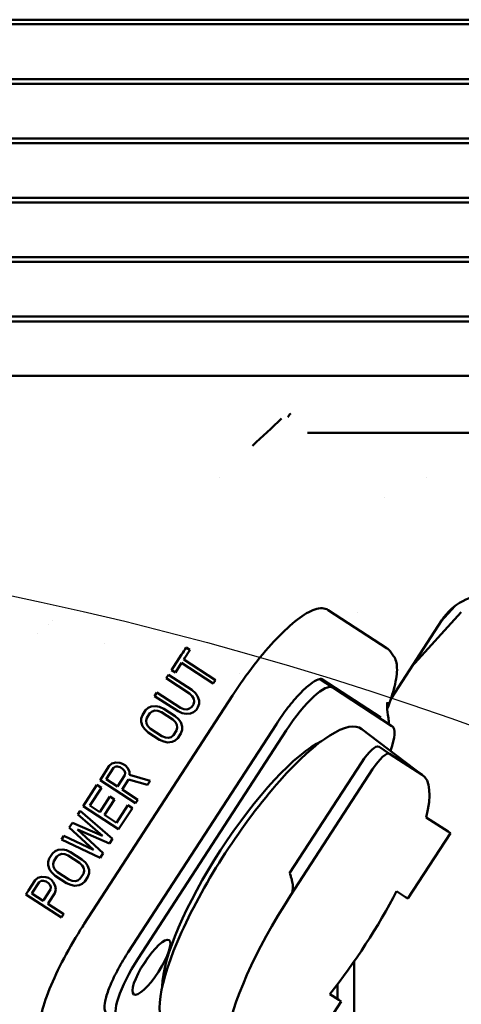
# Model space of a CAD drawing. Header units: millimetres. Extents: x 0 to 14369, y -869 to 2970.
# Tile 283 of 656: x 1979 to 2018, y 565 to 653. Entities that reach past the tile are written whole.
import ezdxf

# ---------------------------------------------------------------- set-up
doc = ezdxf.new("R2010")
doc.units = ezdxf.units.MM
doc.header["$LTSCALE"] = 10
doc.layers.add('Detailumgrenzung (ISO)', color=7, linetype='Continuous', lineweight=25)
doc.layers.add('Sichtbar (ISO)', color=7, linetype='Continuous', lineweight=50)

# ---------------------------------------------------------------- blocks, each defined once
blk = doc.blocks.new('2DDetail3')
at = {"layer": 'Detailumgrenzung (ISO)'}
blk.add_circle((191.4219, 29.8398), 30.9875, dxfattribs=at)

msp = doc.modelspace()

# ---------------------------------------------------------------- linework, layer by layer
at = {"layer": 'Sichtbar (ISO)'}
for p, q in [((1914.518, 653.4), (2015.526, 653.4)), ((2015.526, 653.4), (2091.472, 653.4)), ((2015.482, 652.984), (1914.518, 652.984)), ((2091.467, 652.984), (2015.482, 652.984)), ((1914.518, 648.072), (2015.486, 648.072)), ((2015.475, 647.661), (1914.518, 647.661)), ((2091.43, 647.661), (2015.475, 647.661)), ((2015.486, 648.072), (2091.431, 648.072)), ((1914.518, 642.747), (2015.474, 642.747)), ((2015.497, 642.335), (1914.518, 642.335)), ((2015.474, 642.747), (2091.438, 642.747)), ((2091.441, 642.335), (2015.497, 642.335)), ((1914.518, 637.425), (2015.493, 637.425)), ((2015.549, 637.006), (1914.518, 637.006)), ((2015.493, 637.425), (2091.492, 637.425)), ((2091.499, 637.006), (2015.549, 637.006)), ((1914.518, 632.106), (2015.54, 632.106)), ((2015.629, 631.674), (1914.518, 631.674)), ((2015.54, 632.106), (2091.593, 632.106)), ((2091.604, 631.674), (2015.629, 631.674)), ((1914.518, 626.79), (2015.616, 626.79)), ((2015.739, 626.338), (1914.518, 626.338)), ((2015.616, 626.79), (2091.741, 626.79)), ((2091.755, 626.338), (2015.739, 626.338)), ((1914.518, 621.477), (2015.721, 621.477)), ((2015.721, 621.477), (2091.935, 621.477)), ((1996.473, 612.385), (1996.473, 612.385)), ((2014.972, 612.385), (2014.973, 612.385)), ((2011.256, 610.54), (2011.256, 610.54)), ((2006.176, 600.459), (2011.472, 597.02)), ((2017.54, 600.809), (2016.314, 599.461)), ((1981.48, 599.538), (1981.48, 599.538)), ((2008.772, 600.195), (2008.771, 600.195)), ((2016.377, 599.557), (2011.818, 592.537)), ((2013.657, 595.37), (2018.123, 600.281)), ((1981.082, 599.178), (1981.082, 599.178)), ((1980.152, 598.337), (1980.152, 598.337)), ((1986.122, 597.504), (1986.122, 597.504)), ((1993.784, 596.879), (1993.445, 597.099)), ((1993.032, 596.462), (1992.135, 595.081)), ((1993.367, 596.237), (1993.233, 596.029)), ((1993.233, 596.029), (1996.08, 594.18)), ((2012.052, 596.333), (2011.727, 596.777)), ((1993.026, 595.711), (1992.474, 594.861)), ((1995.873, 593.861), (1993.026, 595.711)), ((1991.652, 594.337), (1991.859, 594.656)), ((1993.754, 592.972), (1991.652, 594.337)), ((1991.859, 594.656), (1993.961, 593.291)), ((1992.474, 594.861), (1992.135, 595.081)), ((1998.27, 594.742), (1998.27, 594.742)), ((2005.413, 594.277), (2006.609, 593.5)), ((2010.907, 590.829), (2005.61, 594.268)), ((1996.08, 594.18), (1995.873, 593.861)), ((2011.905, 590.061), (2006.609, 593.5)), ((1984.307, 572.332), (1997.596, 592.795)), ((1990.617, 592.744), (1990.824, 593.062)), ((1992.719, 591.379), (1990.617, 592.744)), ((1990.824, 593.062), (1992.926, 591.697)), ((1993.99, 592.743), (1993.754, 592.972)), ((1993.961, 593.291), (1994.265, 593.018)), ((1994.125, 592.505), (1993.99, 592.743)), ((1994.157, 592.257), (1994.125, 592.505)), ((1994.265, 593.018), (1994.468, 592.735)), ((1994.468, 592.735), (1994.601, 592.347)), ((1989.789, 591.469), (1990.029, 591.691)), ((1990.029, 591.691), (1990.303, 591.815)), ((1990.303, 591.815), (1990.712, 591.851)), ((1990.712, 591.851), (1991.052, 591.781)), ((1991.052, 591.781), (1991.426, 591.614)), ((1991.426, 591.614), (1992.443, 590.954)), ((1992.926, 591.697), (1993.232, 591.574)), ((1993.504, 591.549), (1993.743, 591.62)), ((1993.743, 591.62), (1993.949, 591.788)), ((1993.949, 591.788), (1994.087, 592.001)), ((1994.087, 592.001), (1994.157, 592.257)), ((1994.494, 591.736), (1994.356, 591.524)), ((1994.598, 592.046), (1994.494, 591.736)), ((1994.601, 592.347), (1994.598, 592.046)), ((1989.406, 590.434), (1989.408, 590.734)), ((1989.408, 590.734), (1989.513, 591.044)), ((1989.513, 591.044), (1989.789, 591.469)), ((1989.92, 590.78), (1989.85, 590.523)), ((1990.196, 591.205), (1989.92, 590.78)), ((1990.402, 591.373), (1990.196, 591.205)), ((1990.641, 591.445), (1990.402, 591.373)), ((1990.913, 591.419), (1990.641, 591.445)), ((1991.219, 591.296), (1990.913, 591.419)), ((1992.236, 590.635), (1991.219, 591.296)), ((1992.443, 590.954), (1992.748, 590.68)), ((1993.092, 591.212), (1992.719, 591.379)), ((1993.433, 591.142), (1993.092, 591.212)), ((1993.232, 591.574), (1993.504, 591.549)), ((1993.842, 591.178), (1993.433, 591.142)), ((1994.115, 591.302), (1993.842, 591.178)), ((1994.356, 591.524), (1994.115, 591.302)), ((1988.242, 569.776), (2001.531, 590.24)), ((1989.539, 590.045), (1989.406, 590.434)), ((1989.742, 589.763), (1989.539, 590.045)), ((1989.85, 590.523), (1989.882, 590.276)), ((1989.882, 590.276), (1990.016, 590.038)), ((1990.016, 590.038), (1990.253, 589.808)), ((1992.473, 590.406), (1992.236, 590.635)), ((1992.607, 590.167), (1992.473, 590.406)), ((1992.569, 589.664), (1992.639, 589.92)), ((1992.639, 589.92), (1992.607, 590.167)), ((1992.748, 590.68), (1992.95, 590.398)), ((1992.95, 590.398), (1993.083, 590.01)), ((1993.083, 590.01), (1993.081, 589.709)), ((2002.42, 589.663), (1989.13, 569.199)), ((1990.046, 589.49), (1989.742, 589.763)), ((1991.063, 588.829), (1990.046, 589.49)), ((1990.253, 589.808), (1991.27, 589.148)), ((1991.27, 589.148), (1991.576, 589.025)), ((1991.576, 589.025), (1991.848, 588.999)), ((1991.848, 588.999), (1992.087, 589.07)), ((1992.087, 589.07), (1992.293, 589.239)), ((1992.293, 589.239), (1992.569, 589.664)), ((1992.7, 588.974), (1992.46, 588.753)), ((1992.976, 589.399), (1992.7, 588.974)), ((1993.081, 589.709), (1992.976, 589.399)), ((2014.683, 585.631), (2009.205, 589.784)), ((1991.437, 588.662), (1991.063, 588.829)), ((1991.777, 588.592), (1991.437, 588.662)), ((1992.186, 588.629), (1991.777, 588.592)), ((1992.46, 588.753), (1992.186, 588.629)), ((2010.718, 588.209), (2011.69, 587.577)), ((2011.69, 587.577), (2014.621, 585.674)), ((1985.719, 585.201), (1986.547, 586.476)), ((1986.92, 586.309), (1986.265, 585.3)), ((1986.547, 586.476), (1986.787, 586.698)), ((1986.787, 586.698), (1987.128, 586.778)), ((1987.091, 586.424), (1986.92, 586.309)), ((1987.296, 586.443), (1987.091, 586.424)), ((1987.128, 586.778), (1987.503, 586.761)), ((1987.534, 586.364), (1987.296, 586.443)), ((1987.503, 586.761), (1987.741, 586.682)), ((1987.737, 586.231), (1987.534, 586.364)), ((1987.741, 586.682), (1988.012, 586.506)), ((1988.012, 586.506), (1988.181, 586.321)), ((1988.181, 586.321), (1988.349, 585.985)), ((2002.725, 576.85), (2009.195, 586.813)), ((1987.282, 584.639), (1987.937, 585.649)), ((1987.906, 586.046), (1987.737, 586.231)), ((1987.973, 585.852), (1987.906, 586.046)), ((1987.937, 585.649), (1987.973, 585.852)), ((1988.349, 585.985), (1988.346, 585.685)), ((1988.346, 585.685), (1990.217, 585.15)), ((2002.814, 574.86), (2010.167, 586.182)), ((1984.201, 582.864), (1985.443, 584.776)), ((1985.443, 584.776), (1985.85, 584.512)), ((1988.906, 583.132), (1985.719, 585.201)), ((1986.265, 585.3), (1987.282, 584.639)), ((1988.275, 585.278), (1987.689, 584.375)), ((1989.975, 584.778), (1988.275, 585.278)), ((1990.217, 585.15), (1989.975, 584.778)), ((1985.85, 584.512), (1984.815, 582.919)), ((1985.696, 582.346), (1986.593, 583.727)), ((1986.593, 583.727), (1987, 583.463)), ((1987.689, 584.375), (1989.113, 583.45)), ((1987.388, 580.795), (1984.201, 582.864)), ((1984.815, 582.919), (1985.696, 582.346)), ((1987, 583.463), (1986.103, 582.082)), ((1987.188, 581.378), (1988.223, 582.971)), ((1988.223, 582.971), (1988.63, 582.707)), ((1989.113, 583.45), (1988.906, 583.132)), ((1983.718, 582.121), (1983.925, 582.439)), ((1985.952, 580.217), (1983.718, 582.121)), ((1983.925, 582.439), (1986.836, 579.945)), ((1986.103, 582.082), (1987.188, 581.378)), ((1988.63, 582.707), (1987.388, 580.795)), ((1982.959, 580.952), (1983.235, 581.377)), ((1983.235, 581.377), (1985.952, 580.217)), ((2014.976, 581.866), (2016.943, 580.589)), ((1982.269, 579.89), (1982.476, 580.208)), ((1982.476, 580.208), (1985.124, 578.942)), ((1985.124, 578.942), (1982.959, 580.952)), ((1983.708, 580.768), (1986.008, 578.67)), ((1986.56, 579.52), (1983.708, 580.768)), ((2017.151, 580.454), (2013.339, 574.583)), ((2016.943, 580.589), (2017.151, 580.454)), ((1985.732, 578.245), (1982.269, 579.89)), ((1986.836, 579.945), (1986.56, 579.52)), ((1981.166, 578.19), (1981.442, 578.615)), ((1981.442, 578.615), (1981.682, 578.837)), ((1981.848, 578.351), (1981.572, 577.926)), ((1981.682, 578.837), (1981.955, 578.961)), ((1982.054, 578.519), (1981.848, 578.351)), ((1981.955, 578.961), (1982.365, 578.997)), ((1982.293, 578.59), (1982.054, 578.519)), ((1982.566, 578.565), (1982.293, 578.59)), ((1982.365, 578.997), (1982.705, 578.927)), ((1982.871, 578.442), (1982.566, 578.565)), ((1982.705, 578.927), (1983.078, 578.76)), ((1983.889, 577.781), (1982.871, 578.442)), ((1983.078, 578.76), (1984.095, 578.1)), ((1986.008, 578.67), (1985.732, 578.245)), ((1981.059, 577.58), (1981.061, 577.88)), ((1981.192, 577.191), (1981.059, 577.58)), ((1981.061, 577.88), (1981.166, 578.19)), ((1981.572, 577.926), (1981.502, 577.669)), ((1981.502, 577.669), (1981.534, 577.422)), ((1984.125, 577.552), (1983.889, 577.781)), ((1984.095, 578.1), (1984.4, 577.826)), ((1984.26, 577.313), (1984.125, 577.552)), ((1984.4, 577.826), (1984.602, 577.544)), ((1984.602, 577.544), (1984.736, 577.155)), ((1981.394, 576.909), (1981.192, 577.191)), ((1981.699, 576.636), (1981.394, 576.909)), ((1981.534, 577.422), (1981.669, 577.184)), ((1981.669, 577.184), (1981.906, 576.954)), ((1982.716, 575.975), (1981.699, 576.636)), ((1981.906, 576.954), (1982.923, 576.294)), ((1983.946, 576.385), (1984.222, 576.81)), ((1984.222, 576.81), (1984.292, 577.066)), ((1984.292, 577.066), (1984.26, 577.313)), ((1984.733, 576.855), (1984.629, 576.545)), ((1984.736, 577.155), (1984.733, 576.855)), ((1979.299, 575.316), (1979.889, 576.225)), ((1980.263, 576.058), (1979.643, 575.104)), ((1979.889, 576.225), (1980.13, 576.446)), ((1980.13, 576.446), (1980.471, 576.527)), ((1980.434, 576.173), (1980.263, 576.058)), ((1980.639, 576.191), (1980.434, 576.173)), ((1980.471, 576.527), (1980.846, 576.51)), ((1980.877, 576.112), (1980.639, 576.191)), ((1980.846, 576.51), (1981.084, 576.431)), ((1981.08, 575.98), (1980.877, 576.112)), ((1981.249, 575.795), (1981.08, 575.98)), ((1981.084, 576.431), (1981.355, 576.255)), ((1981.316, 575.601), (1981.249, 575.795)), ((1981.355, 576.255), (1981.524, 576.07)), ((1981.524, 576.07), (1981.692, 575.734)), ((1981.692, 575.734), (1981.757, 575.389)), ((1983.089, 575.808), (1982.716, 575.975)), ((1982.923, 576.294), (1983.228, 576.171)), ((1983.429, 575.738), (1983.089, 575.808)), ((1983.228, 576.171), (1983.501, 576.145)), ((1983.839, 575.774), (1983.429, 575.738)), ((1983.501, 576.145), (1983.74, 576.216)), ((1983.74, 576.216), (1983.946, 576.385)), ((1984.112, 575.899), (1983.839, 575.774)), ((1984.353, 576.12), (1984.112, 575.899)), ((1984.629, 576.545), (1984.353, 576.12)), ((1979.061, 574.95), (1982.248, 572.88)), ((1979.643, 575.104), (1979.607, 575.049)), ((1980.625, 574.388), (1979.607, 575.049)), ((1980.671, 574.46), (1981.28, 575.397)), ((1981.652, 575.08), (1981.082, 574.202)), ((1981.28, 575.397), (1981.316, 575.601)), ((1981.757, 575.389), (1981.652, 575.08)), ((2012.32, 575.245), (2013.131, 574.718)), ((1981.082, 574.202), (1981.031, 574.124)), ((1982.455, 573.199), (1981.031, 574.124)), ((2013.339, 574.583), (2013.131, 574.718)), ((2008.518, 559.266), (2008.518, 568.963)), ((2008.518, 559.266), (2008.518, 568.963)), ((2007.018, 566.902), (2007.018, 565.572)), ((2007.018, 565.572), (2007.018, 566.902)), ((2006.329, 566.019), (2007.14, 565.493)), ((2007.348, 565.358), (2003.535, 559.487)), ((2007.14, 565.493), (2007.348, 565.358))]:
    msp.add_line(p, q, dxfattribs=at)
for centre, major_axis, ratio, start_param, end_param in [((1913.364, 599.195), (-22355.548, -0.065), 0.000768, 4.706411, 4.70832), ((2020.811, 596.882), (-5.183, 0.61), 0.958126, 4.834571, 5.841104), ((1993.026, 596.455), (-5.437, -8.372), 0.000114, 1.571714, 1.647883), ((1993.363, 596.228), (-5.438, -8.374), 0.000139, 4.634645, 4.711461), ((2003.614, 588.888), (2.996, 4.613), 0.258819, 0, 1.570796), ((2006.075, 587.289), (3.05, 4.697), 0.258819, 6.093921, 6.283185), ((2000.427, 576.41), (8.714, 13.419), 0.258819, 6.264315, 9.443649), ((2008.91, 585.448), (2.996, 4.613), 0.258819, 5.417338, 6.283185), ((1999.617, 576.936), (7.734, 11.909), 0.258819, 0.391383, 2.75021), ((2009.629, 586.531), (1.089, 1.677), 0.258819, 0, 1.570796), ((2010.601, 585.9), (1.089, 1.677), 0.258819, 0, 1.570796), ((2006.179, 572.675), (8.442, 12.999), 0.258819, 5.650515, 6.283185), ((1979.305, 575.321), (-5.435, -8.369), 0.000223, 4.713062, 4.756842), ((2006.179, 572.675), (-8.442, -12.999), 0.258819, 4.712389, 6.915855), ((2006.179, 572.675), (-8.442, -12.999), 0.258819, 1.208055, 1.933538), ((1980.651, 574.429), (0.368, 0.566), 0.000146, 1.515929, 1.642846), ((1982.523, 573.304), (-5.436, -8.37), 0.000029, 1.52014, 1.558237), ((1990.324, 568.424), (-2.996, -4.613), 0.258819, 4.712389, 6.283185), ((1989.352, 569.055), (0.926, 1.426), 0.258819, 4.410158, 5.01462)]:
    msp.add_ellipse(centre, major_axis=major_axis, ratio=ratio, start_param=start_param, end_param=end_param, dxfattribs=at)
msp.add_ellipse((1990.324, 568.424), major_axis=(-1.579, -2.432), ratio=0.258819, dxfattribs=at)
for points, knots in [([(2002.838, 618.088), (2002.774, 618.044), (2002.668, 617.945), (2002.588, 617.828), (2002.56, 617.768)], [0.00005, 0.00005, 0.00005, 0.00005, 0.5, 0.9980246, 0.9980246, 0.9980246, 0.9980246]), ([(1997.596, 592.795), (1998.221, 593.757), (1998.885, 594.693), (2000.228, 596.424), (2000.907, 597.219), (2002.215, 598.59), (2002.844, 599.167), (2003.998, 600.048), (2004.521, 600.355), (2005.442, 600.662), (2005.86, 600.664), (2006.176, 600.459)], [1.570796, 1.570796, 1.570796, 1.570796, 1.884956, 1.884956, 2.199115, 2.199115, 2.513274, 2.513274, 2.827433, 2.827433, 3.141593, 3.141593, 3.141593, 3.141593]), ([(2011.472, 597.02), (2011.492, 597.007), (2011.511, 596.993), (2011.548, 596.965), (2011.566, 596.95), (2011.601, 596.919), (2011.618, 596.903), (2011.651, 596.869), (2011.667, 596.851), (2011.698, 596.815), (2011.713, 596.796), (2011.727, 596.777)], [3.14159265, 3.14159265, 3.14159265, 3.14159265, 3.16112881, 3.16112881, 3.18066497, 3.18066497, 3.20020113, 3.20020113, 3.21973729, 3.21973729, 3.23927345, 3.23927345, 3.23927345, 3.23927345]), ([(2012.052, 596.333), (2012.254, 596.059), (2012.34, 595.698), (2012.369, 594.797), (2012.29, 594.23), (2011.978, 592.985), (2011.758, 592.32), (2011.475, 591.606)], [3.2392734, 3.2392734, 3.2392734, 3.2392734, 3.4979647, 3.4979647, 3.7869732, 3.7869732, 4.0526923, 4.0526923, 4.0526923, 4.0526923]), ([(2001.531, 590.24), (2001.863, 590.751), (2002.216, 591.249), (2002.928, 592.167), (2003.287, 592.586), (2003.97, 593.302), (2004.294, 593.598), (2004.858, 594.032), (2005.103, 594.173), (2005.448, 594.299), (2005.549, 594.293), (2005.597, 594.276), (2005.604, 594.272), (2005.61, 594.268)], [1.570796, 1.570796, 1.570796, 1.570796, 1.884956, 1.884956, 2.199115, 2.199115, 2.510406, 2.510406, 2.809797, 2.809797, 3.080125, 3.080125, 3.141593, 3.141593, 3.141593, 3.141593]), ([(2011.583, 590.77), (2011.496, 591.189), (2011.476, 591.494), (2011.466, 591.918), (2011.477, 592.047), (2011.489, 592.173), (2011.493, 592.196), (2011.493, 592.196)], [3.3972935, 3.3972935, 3.3972935, 3.3972935, 3.5034839, 3.5034839, 3.6045705, 3.6045705, 3.6784634, 3.6784634, 3.6784634, 3.6784634]), ([(1980.795, 561.377), (1980.538, 561.544), (1980.377, 561.834), (1980.212, 562.633), (1980.24, 563.193), (1980.501, 564.529), (1980.736, 565.305), (1981.39, 567.006), (1981.809, 567.931), (1982.793, 569.843), (1983.358, 570.829), (1984.079, 571.977), (1984.192, 572.155), (1984.307, 572.332)], [0, 0, 0, 0, 0.256382, 0.256382, 0.570541, 0.570541, 0.8847, 0.8847, 1.198859, 1.198859, 1.513019, 1.513019, 1.570796, 1.570796, 1.570796, 1.570796]), ([(1986.221, 564.411), (1986.189, 564.432), (1986.137, 564.497), (1986.102, 564.851), (1986.119, 565.088), (1986.242, 565.69), (1986.356, 566.068), (1986.682, 566.921), (1986.897, 567.4), (1987.41, 568.403), (1987.707, 568.927), (1988.099, 569.554), (1988.17, 569.666), (1988.242, 569.776)], [0, 0, 0, 0, 0.314159, 0.314159, 0.582831, 0.582831, 0.878854, 0.878854, 1.188674, 1.188674, 1.502834, 1.502834, 1.570796, 1.570796, 1.570796, 1.570796])]:
    msp.add_open_spline(points, degree=3, knots=knots, dxfattribs=at)
for points in [[(1999.401, 615.196), (2000.274, 616.006), (2001.145, 616.819), (2002.003, 617.641)], [(2011.583, 590.77), (2011.616, 590.612), (2011.623, 590.441), (2011.61, 590.253)], [(2002.725, 576.85), (2002.77, 576.74), (2002.848, 576.527), (2002.933, 576.233), (2002.989, 575.964), (2003.015, 575.719), (2003.015, 575.501), (2002.993, 575.309), (2002.951, 575.141), (2002.892, 574.992), (2002.842, 574.902), (2002.814, 574.86)]]:
    msp.add_open_spline(points, degree=3, dxfattribs=at)

# ---------------------------------------------------------------- block references
at = {"layer": 'Detailumgrenzung (ISO)', "xscale": 10, "yscale": 10, "zscale": 10}
msp.add_blockref('2DDetail3', (0, 0), dxfattribs=at)

doc.saveas('drawing.dxf')
